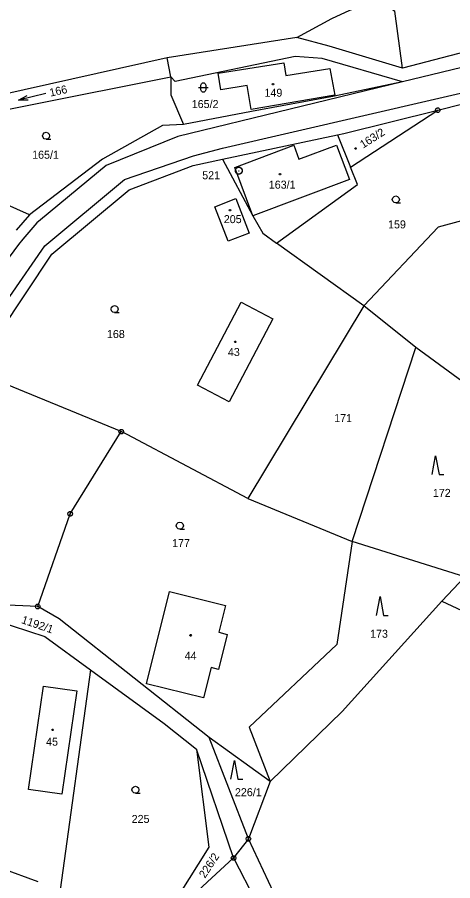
# Model space of a CAD drawing. Extents: x -694465 to -690527, y -983694 to -978978.
# Drawn here: x -692099.4 to -692006.8, y -981708.4 to -981525 of the extents above; entities that cross this region are included whole.
import ezdxf

# ---------------------------------------------------------------- set-up
doc = ezdxf.new("R2010")
doc.units = 0
for name, color, linetype in [('Vrstva 1', 7, 'Continuous'), ('Vrstva 17', 7, 'Continuous'), ('Vrstva 18', 7, 'Continuous'), ('Vrstva 19', 7, 'Continuous'), ('Vrstva 24', 7, 'Continuous'), ('Vrstva 25', 7, 'Continuous')]:
    doc.layers.add(name, color=color, linetype=linetype)

msp = doc.modelspace()

# ---------------------------------------------------------------- linework, layer by layer
at = {"layer": 'Vrstva 1'}
for points in [[(-692039.97, -981529.25), (-692032.511, -981525.251), (-692028.708, -981523.475), (-692024.397, -981521.953), (-692021.101, -981522.207), (-692019.157, -981523.666)], [(-691950.59, -981522.54), (-692017.53, -981538.68)], [(-692017.51, -981535.79), (-692019.157, -981523.666)], [(-691978.88, -981525.74), (-692017.51, -981535.79)], [(-692039.97, -981529.25), (-692067.51, -981533.56)], [(-692055.77, -981552.78), (-691950.65, -981528.48)], [(-692033.07, -981531.08), (-692039.97, -981529.25)], [(-692017.51, -981535.79), (-692033.07, -981531.08)], [(-692067.51, -981533.56), (-692102.704, -981541.414)], [(-692066.78, -981537.6), (-692067.51, -981533.56)], [(-692040.34, -981533.27), (-692065.81, -981538.61)], [(-692034.6, -981533.75), (-692040.34, -981533.27)], [(-692017.53, -981538.68), (-692034.6, -981533.75)], [(-692056.72, -981536.86), (-692042.72, -981534.63)], [(-692042.72, -981534.63), (-692042.29, -981537.34)], [(-692056.16, -981540.36), (-692056.72, -981536.86)], [(-692042.29, -981537.34), (-692032.93, -981535.85)], [(-692032.93, -981535.85), (-692031.93, -981541.49)], [(-692127.58, -981549.73), (-692066.78, -981537.6)], [(-692066.78, -981537.6), (-692066.78, -981541.42)], [(-692065.81, -981538.61), (-692066.78, -981537.6)], [(-692017.53, -981538.68), (-692065.27, -981550.31)], [(-692017.53, -981538.68), (-692031.99, -981541.74)], [(-692010.02, -981544.68), (-691983.74, -981538.07)], [(-692050.54, -981539.46), (-692056.16, -981540.36)], [(-692049.72, -981544.57), (-692050.54, -981539.46)], [(-692066.78, -981541.42), (-692064.07, -981547.77)], [(-692031.93, -981541.49), (-692049.72, -981544.57)], [(-692031.99, -981541.74), (-692049.64, -981544.95)], [(-692031.93, -981541.49), (-692031.99, -981541.74)], [(-692030, -981549.63), (-692010.02, -981544.68)], [(-692028.57, -981556.78), (-692010.02, -981544.68)], [(-692049.64, -981544.95), (-692064.07, -981547.77)], [(-692068.5, -981547.93), (-692081.29, -981555.11)], [(-692064.07, -981547.77), (-692068.5, -981547.93)], [(-692065.27, -981550.31), (-692080.53, -981556.47)], [(-692055.78, -981555.11), (-692031.35, -981549.92)], [(-692031.35, -981549.92), (-692030, -981549.63)], [(-692031.35, -981549.92), (-692028.57, -981556.78)], [(-692053.18, -981556.84), (-692040.62, -981552.14)], [(-692040.62, -981552.14), (-692039.52, -981555.09)], [(-692039.52, -981555.09), (-692031.53, -981552.1)], [(-692031.53, -981552.1), (-692028.78, -981559.43)], [(-692096.83, -981566.94), (-692128.4, -981552.82)], [(-692061.94, -981554.39), (-692055.77, -981552.78)], [(-692081.29, -981555.11), (-692096.83, -981566.94)], [(-692076.62, -981559.39), (-692061.94, -981554.39)], [(-692062.05, -981556.46), (-692055.78, -981555.11)], [(-692055.78, -981555.11), (-692049.33, -981567.12)], [(-692080.53, -981556.47), (-692094.459, -981567.991)], [(-692075.62, -981561.65), (-692062.05, -981556.46)], [(-692049.33, -981567.12), (-692053.18, -981556.84)], [(-692027.08, -981560.49), (-692028.57, -981556.78)], [(-692093.57, -981573.51), (-692076.62, -981559.39)], [(-692028.78, -981559.43), (-692049.33, -981567.12)], [(-692044.27, -981572.95), (-692027.08, -981560.49)], [(-692092.05, -981575.25), (-692075.62, -981561.65)], [(-692052.97, -981563.49), (-692050.14, -981570.82), (-692054.58, -981572.55), (-692057.43, -981565.23), (-692052.97, -981563.49)], [(-691990.06, -981564.15), (-692009.94, -981569.56)], [(-692096.83, -981566.94), (-692099.65, -981570.17)], [(-692095.22, -981568.62), (-692098.21, -981572.117)], [(-692094.459, -981567.991), (-692095.22, -981568.62)], [(-692049.33, -981567.12), (-692047.22, -981570.83)], [(-692009.94, -981569.56), (-692025.74, -981586.28)], [(-692098.21, -981572.117), (-692099.17, -981573.24)], [(-692047.22, -981570.83), (-692044.27, -981572.95)], [(-692138.27, -981638.09), (-692093.57, -981573.51)], [(-692099.17, -981573.24), (-692102.3, -981577.53)], [(-692025.74, -981586.28), (-692044.27, -981572.95)], [(-692108.67, -981600.12), (-692092.05, -981575.25)], [(-692045.07, -981589.05), (-692054.35, -981606.68), (-692061.09, -981603.13), (-692051.81, -981585.5)], [(-692051.81, -981585.5), (-692045.07, -981589.05)], [(-692025.74, -981586.28), (-692050.36, -981627.16)], [(-692014.65, -981595.08), (-692025.74, -981586.28)], [(-692028.22, -981636.32), (-692014.65, -981595.08)], [(-691989.06, -981613.87), (-692014.65, -981595.08)], [(-692077.29, -981612.98), (-692108.67, -981600.12)], [(-692088.16, -981630.43), (-692077.29, -981612.98)], [(-692076.07, -981613.57), (-692077.29, -981612.98)], [(-692050.36, -981627.16), (-692076.07, -981613.57)], [(-692050.36, -981627.16), (-692028.22, -981636.32)], [(-692095.06, -981650.13), (-692088.16, -981630.43)], [(-692028.22, -981636.32), (-692031.5, -981658.19)], [(-692004.24, -981643.81), (-692028.22, -981636.32)], [(-692004.24, -981643.81), (-692009.13, -981648.98)], [(-692054.77, -981656.06), (-692056.63, -981663.52), (-692058.22, -981663.12), (-692059.82, -981669.54), (-692071.9, -981666.53), (-692067.02, -981646.97), (-692055.17, -981649.93), (-692056.59, -981655.61), (-692054.77, -981656.06)], [(-692009.13, -981648.98), (-692030.31, -981672.43)], [(-692009.13, -981648.98), (-691977.09, -981663.95)], [(-692095.06, -981650.13), (-692103.07, -981649.81)], [(-692090.53, -981652.73), (-692095.06, -981650.13)], [(-692104.06, -981653.1), (-692093.53, -981656.53)], [(-692058.61, -981677.96), (-692090.53, -981652.73)], [(-692093.53, -981656.53), (-692083.83, -981663.6)], [(-692031.5, -981658.19), (-692050.14, -981675.76)], [(-692083.83, -981663.6), (-692090.29, -981710.35)], [(-692083.83, -981663.6), (-692068.18, -981675)], [(-692086.76, -981668.08), (-692089.95, -981690.03), (-692097.04, -981689), (-692093.85, -981667.05)], [(-692093.85, -981667.05), (-692086.76, -981668.08)], [(-692030.31, -981672.43), (-692045.65, -981687.33)], [(-692068.18, -981675), (-692061.33, -981680.44)], [(-692050.14, -981675.76), (-692045.65, -981687.33)], [(-692045.65, -981687.33), (-692058.61, -981677.96)], [(-692050.28, -981699.5), (-692058.61, -981677.96)], [(-692061.33, -981680.44), (-692058.66, -981701.27)], [(-692053.41, -981703.55), (-692061.33, -981680.44)], [(-692045.65, -981687.33), (-692050.28, -981699.5)], [(-692050.28, -981699.5), (-692053.41, -981703.55)], [(-692040.68, -981719.91), (-692050.28, -981699.5)], [(-692058.66, -981701.27), (-692069.31, -981718.2)], [(-692069.31, -981718.2), (-692053.41, -981703.55)], [(-692053.41, -981703.55), (-692043.91, -981721.94)], [(-692094.98, -981708.61), (-692102.67, -981705.77)]]:
    msp.add_lwpolyline(points, dxfattribs=at)
at = {"layer": 'Vrstva 24'}
for points in [[(-692009.866, -981544.204), (-692009.616, -981544.386), (-692009.52, -981544.68), (-692009.616, -981544.974), (-692009.866, -981545.156), (-692010.174, -981545.156), (-692010.424, -981544.974), (-692010.52, -981544.68), (-692010.424, -981544.386), (-692010.174, -981544.204)], [(-692052.126, -981556.836), (-692051.79, -981557.03), (-692051.596, -981557.366), (-692051.596, -981557.754), (-692051.79, -981558.09), (-692052.126, -981558.284), (-692052.514, -981558.284), (-692052.85, -981558.09), (-692053.044, -981557.754), (-692053.044, -981557.366), (-692052.85, -981557.03), (-692052.514, -981556.836)], [(-692077.136, -981612.504), (-692076.886, -981612.686), (-692076.79, -981612.98), (-692076.886, -981613.274), (-692077.136, -981613.456), (-692077.444, -981613.456), (-692077.694, -981613.274), (-692077.79, -981612.98), (-692077.694, -981612.686), (-692077.444, -981612.504)], [(-692088.006, -981629.954), (-692087.756, -981630.136), (-692087.66, -981630.43), (-692087.756, -981630.724), (-692088.006, -981630.906), (-692088.314, -981630.906), (-692088.564, -981630.724), (-692088.66, -981630.43), (-692088.564, -981630.136), (-692088.314, -981629.954)], [(-692094.906, -981649.654), (-692094.656, -981649.836), (-692094.56, -981650.13), (-692094.656, -981650.424), (-692094.906, -981650.606), (-692095.214, -981650.606), (-692095.464, -981650.424), (-692095.56, -981650.13), (-692095.464, -981649.836), (-692095.214, -981649.654)], [(-692050.126, -981699.024), (-692049.876, -981699.206), (-692049.78, -981699.5), (-692049.876, -981699.794), (-692050.126, -981699.976), (-692050.434, -981699.976), (-692050.684, -981699.794), (-692050.78, -981699.5), (-692050.684, -981699.206), (-692050.434, -981699.024)], [(-692053.256, -981703.074), (-692053.006, -981703.256), (-692052.91, -981703.55), (-692053.006, -981703.844), (-692053.256, -981704.026), (-692053.564, -981704.026), (-692053.814, -981703.844), (-692053.91, -981703.55), (-692053.814, -981703.256), (-692053.564, -981703.074)]]:
    msp.add_lwpolyline(points, close=True, dxfattribs=at)
for points in [[(-692010.139, -981544.68), (-692009.9, -981544.68)], [(-692052.37, -981557.56), (-692052.27, -981557.56)], [(-692077.409, -981612.98), (-692077.17, -981612.98)], [(-692088.279, -981630.43), (-692088.04, -981630.43)], [(-692095.179, -981650.13), (-692094.94, -981650.13)], [(-692050.399, -981699.5), (-692050.16, -981699.5)], [(-692053.529, -981703.55), (-692053.29, -981703.55)]]:
    msp.add_lwpolyline(points, dxfattribs=at)
at = {"layer": 'Vrstva 25'}
for points in [[(-692060.35, -981539.37), (-692060.255, -981539.076), (-692060.005, -981538.894), (-692059.695, -981538.894), (-692059.445, -981539.076), (-692059.35, -981539.37), (-692059.35, -981540.37), (-692059.445, -981540.664), (-692059.695, -981540.846), (-692060.005, -981540.846), (-692060.255, -981540.664), (-692060.35, -981540.37)], [(-692044.943, -981539.038), (-692044.855, -981539.19), (-692044.943, -981539.342), (-692045.117, -981539.342), (-692045.205, -981539.19), (-692045.117, -981539.038)], [(-692027.403, -981552.698), (-692027.315, -981552.85), (-692027.403, -981553.002), (-692027.577, -981553.002), (-692027.665, -981552.85), (-692027.577, -981552.698)], [(-692043.483, -981558.128), (-692043.395, -981558.28), (-692043.483, -981558.432), (-692043.657, -981558.432), (-692043.745, -981558.28), (-692043.657, -981558.128)], [(-692054.083, -981565.778), (-692053.995, -981565.93), (-692054.083, -981566.082), (-692054.257, -981566.082), (-692054.345, -981565.93), (-692054.257, -981565.778)], [(-692052.993, -981593.738), (-692052.905, -981593.89), (-692052.993, -981594.042), (-692053.167, -981594.042), (-692053.255, -981593.89), (-692053.167, -981593.738)], [(-692062.483, -981656.108), (-692062.395, -981656.26), (-692062.483, -981656.412), (-692062.657, -981656.412), (-692062.745, -981656.26), (-692062.657, -981656.108)], [(-692091.813, -981676.188), (-692091.725, -981676.34), (-692091.813, -981676.492), (-692091.987, -981676.492), (-692092.075, -981676.34), (-692091.987, -981676.188)]]:
    msp.add_lwpolyline(points, close=True, dxfattribs=at)
for points in [[(-692093.316, -981541.116), (-692099.144, -981542.544)], [(-692060.85, -981539.87), (-692058.85, -981539.87)], [(-692097.082, -981542.554), (-692099.144, -981542.544), (-692097.32, -981541.582)], [(-692093.28, -981550.88), (-692093.655, -981550.779), (-692093.929, -981550.505), (-692094.03, -981550.13), (-692093.929, -981549.755), (-692093.655, -981549.481), (-692093.28, -981549.38), (-692092.905, -981549.481), (-692092.631, -981549.755), (-692092.53, -981550.13), (-692092.631, -981550.505), (-692092.905, -981550.779), (-692093.28, -981550.88), (-692092.28, -981550.881)], [(-692018.93, -981564.41), (-692019.305, -981564.309), (-692019.579, -981564.035), (-692019.68, -981563.66), (-692019.579, -981563.285), (-692019.305, -981563.011), (-692018.93, -981562.91), (-692018.555, -981563.011), (-692018.281, -981563.285), (-692018.18, -981563.66), (-692018.281, -981564.035), (-692018.555, -981564.309), (-692018.93, -981564.41), (-692017.93, -981564.411)], [(-692078.72, -981587.7), (-692079.095, -981587.599), (-692079.369, -981587.325), (-692079.47, -981586.95), (-692079.369, -981586.575), (-692079.095, -981586.301), (-692078.72, -981586.2), (-692078.345, -981586.301), (-692078.071, -981586.575), (-692077.97, -981586.95), (-692078.071, -981587.325), (-692078.345, -981587.599), (-692078.72, -981587.7), (-692077.72, -981587.701)], [(-692011.24, -981622.09), (-692010.49, -981618.09), (-692009.74, -981622.09), (-692008.74, -981622.09)], [(-692064.85, -981633.71), (-692065.225, -981633.609), (-692065.499, -981633.335), (-692065.6, -981632.96), (-692065.499, -981632.585), (-692065.225, -981632.311), (-692064.85, -981632.21), (-692064.475, -981632.311), (-692064.201, -981632.585), (-692064.1, -981632.96), (-692064.201, -981633.335), (-692064.475, -981633.609), (-692064.85, -981633.71), (-692063.85, -981633.711)], [(-692023.03, -981652.01), (-692022.28, -981648.01), (-692021.53, -981652.01), (-692020.53, -981652.01)], [(-692053.99, -981686.84), (-692053.24, -981682.84), (-692052.49, -981686.84), (-692051.49, -981686.84)], [(-692074.28, -981689.81), (-692074.655, -981689.709), (-692074.929, -981689.435), (-692075.03, -981689.06), (-692074.929, -981688.685), (-692074.655, -981688.411), (-692074.28, -981688.31), (-692073.905, -981688.411), (-692073.631, -981688.685), (-692073.53, -981689.06), (-692073.631, -981689.435), (-692073.905, -981689.709), (-692074.28, -981689.81), (-692073.28, -981689.811)]]:
    msp.add_lwpolyline(points, dxfattribs=at)

# ---------------------------------------------------------------- texts
at = {"layer": 'Vrstva 17'}
msp.add_text('521', height=1.7, dxfattribs=at).set_placement((-692060.091, -981559.37))
at = {"layer": 'Vrstva 18'}
for s, rotation, p in [('166', 12.60507, (-692092.357, -981541.83)), ('1192/1', 341.08178, (-692098.662, -981653.628)), ('226/2', 56.72282, (-692059.495, -981707.965))]:
    msp.add_text(s, height=1.7, rotation=rotation, dxfattribs=at).set_placement(p)
for s, p in [('165/2', (-692062.316, -981544.24)), ('165/1', (-692096.244, -981555.01)), ('159', (-692020.583, -981569.81)), ('168', (-692080.346, -981593.1)), ('171', (-692032.038, -981610.96)), ('172', (-692011.06, -981626.85)), ('177', (-692066.496, -981637.51)), ('173', (-692024.403, -981656.77)), ('226/1', (-692053.132, -981690.43)), ('225', (-692075.093, -981696.11))]:
    msp.add_text(s, height=1.7, dxfattribs=at).set_placement(p)
at = {"layer": 'Vrstva 19'}
for s, p in [('149', (-692046.856, -981541.84)), ('163/1', (-692045.937, -981561.37)), ('205', (-692055.503, -981568.69)), ('43', (-692054.632, -981596.92)), ('44', (-692063.835, -981661.46)), ('45', (-692093.282, -981679.7))]:
    msp.add_text(s, height=1.7, dxfattribs=at).set_placement(p)
msp.add_text('163/2', height=1.7, rotation=32.37212, dxfattribs=at).set_placement((-692025.888, -981552.87))

doc.saveas('drawing.dxf')
